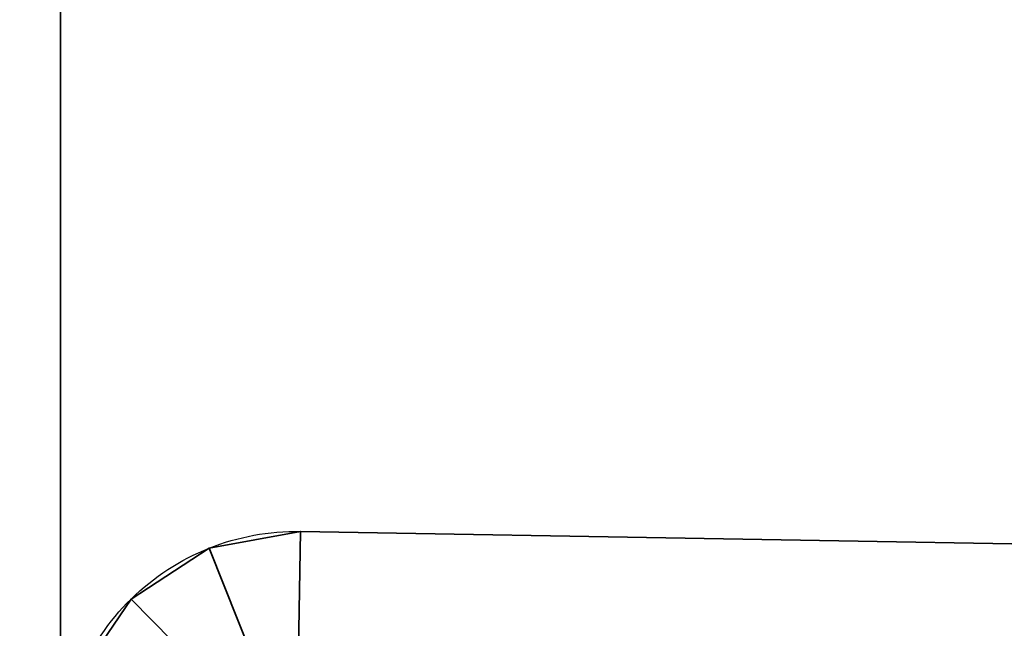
# Model space of a CAD drawing. Header units: millimetres. Extents: x -603 to 3703, y -120 to 193.
# Tile 900 of 938: x 3513.65 to 3522, y -16.36 to -11.2. Entities that reach past the tile are written whole.
import ezdxf

# ---------------------------------------------------------------- set-up
doc = ezdxf.new("R2010")
doc.units = ezdxf.units.MM
doc.layers.add('151', color=7, linetype='Continuous', true_color=0xffffff)

# ---------------------------------------------------------------- blocks, each defined once
blk = doc.blocks.new('UG_SURFACE_003')
at = {"layer": '151', "color": 252, "linetype": 'Continuous', "lineweight": 35}
for points in [[(3702.5001, -35, 2213.0001), (3702.5001, 174.4, 2213.0001), (2297.4999, 174.4, 2213.0001), (2297.4999, -35, 2213.0001)], [(2447.5, -35, 2063), (2447.5, 174.4, 2063), (3552.5, 174.4, 2063), (3552.5, -35, 2063)]]:
    blk.add_3dface(points, dxfattribs=at)
blk = doc.blocks.new('UG_SURFACE_166')
at = {"layer": '151', "color": 252, "linetype": 'Continuous', "lineweight": 35}
for points in [[(2486.0001, -46.92, 2022.5), (3513.9999, -46.92, 2022.5), (3513.9999, 14.42, 2022.5), (2486.0001, 14.42, 2022.5)], [(3513.9999, 14.42, 2022.5), (3513.9999, -46.92, 2022.5), (3512.5, -46.92, 2020.9999), (3512.5, 14.42, 2020.9999)]]:
    blk.add_3dface(points, dxfattribs=at)
blk = doc.blocks.new('UG_SURFACE_167')
at = {"layer": '151', "color": 252, "linetype": 'Continuous', "lineweight": 35}
for points in [[(3512.5, -46.92, -7), (3512.5, 14.42, -7), (3513.9999, 14.42, -7), (3513.9999, -46.92, -7)], [(3513.9999, -46.92, 2022.5), (3513.9999, 14.42, 2022.5), (3512.5, 14.42, 2020.9999), (3512.5, -46.92, 2020.9999)], [(3513.9999, -46.92, 2022.5), (3513.9999, -46.92, -7), (3513.9999, 14.42, -7), (3513.9999, 14.42, 2022.5)]]:
    blk.add_3dface(points, dxfattribs=at)
blk = doc.blocks.new('UG_SURFACE_182')
at = {"layer": '151', "color": 252, "linetype": 'Continuous', "lineweight": 35}
for points in [[(3515.2588, -15.6776, 1712), (3515.2588, -15.6776, 1848), (3516.0348, -15.5355, 1848), (3516.0348, -15.5355, 1712)], [(3515.2588, -15.6776, 1712), (3516.0348, -15.5355, 1712), (3516.0174, -16.5354, 1712), (3515.6295, -16.6064, 1712)], [(3515.6295, -16.6064, 1848), (3516.0174, -16.5354, 1848), (3516.0348, -15.5355, 1848), (3515.2588, -15.6776, 1848)], [(3516.0174, -16.5354, 1712), (3516.0348, -15.5355, 1712), (3516.0348, -15.5355, 1710), (3516.0174, -16.5354, 1710)], [(3516.0174, -16.5354, 1850), (3516.0348, -15.5355, 1850), (3516.0348, -15.5355, 1848), (3516.0174, -16.5354, 1848)], [(3530.3764, -15.7859, 1850), (3516.0348, -15.5355, 1850), (3516.0174, -16.5354, 1850), (3530.359, -16.7857, 1850)], [(3530.359, -16.7857, 1710), (3516.0174, -16.5354, 1710), (3516.0348, -15.5355, 1710), (3530.3764, -15.7859, 1710)], [(3530.3764, -15.7859, 1850), (3530.3764, -15.7859, 1710), (3516.0348, -15.5355, 1712), (3516.0348, -15.5355, 1848)], [(3530.3764, -15.7859, 1710), (3516.0348, -15.5355, 1710), (3516.0348, -15.5355, 1712)], [(3516.0348, -15.5355, 1848), (3516.0348, -15.5355, 1850), (3530.3764, -15.7859, 1850)], [(3514.5981, -16.1087, 1712), (3514.5981, -16.1087, 1848), (3515.2588, -15.6776, 1848), (3515.2588, -15.6776, 1712)], [(3515.6295, -16.6064, 1712), (3515.2991, -16.822, 1712), (3514.5981, -16.1087, 1712), (3515.2588, -15.6776, 1712)], [(3515.2588, -15.6776, 1848), (3514.5981, -16.1087, 1848), (3515.2991, -16.822, 1848), (3515.6295, -16.6064, 1848)], [(3514.1556, -16.7618, 1712), (3514.1556, -16.7618, 1848), (3514.5981, -16.1087, 1848), (3514.5981, -16.1087, 1712)], [(3515.2991, -16.822, 1712), (3515.0778, -17.1485, 1712), (3514.1556, -16.7618, 1712), (3514.5981, -16.1087, 1712)], [(3514.5981, -16.1087, 1848), (3514.1556, -16.7618, 1848), (3515.0778, -17.1485, 1848), (3515.2991, -16.822, 1848)]]:
    blk.add_3dface(points, dxfattribs=at)
blk = doc.blocks.new('UG_SURFACE_214')
at = {"layer": '151', "color": 252, "linetype": 'Continuous', "lineweight": 35}
for points in [[(3515.2588, -15.6776, 277), (3515.2588, -15.6776, 413), (3516.0348, -15.5355, 413), (3516.0348, -15.5355, 277)], [(3515.2588, -15.6776, 277), (3516.0348, -15.5355, 277), (3516.0174, -16.5354, 277), (3515.6295, -16.6064, 277)], [(3515.6295, -16.6064, 413), (3516.0174, -16.5354, 413), (3516.0348, -15.5355, 413), (3515.2588, -15.6776, 413)], [(3516.0174, -16.5354, 277), (3516.0348, -15.5355, 277), (3516.0348, -15.5355, 275), (3516.0174, -16.5354, 275)], [(3516.0174, -16.5354, 415), (3516.0348, -15.5355, 415), (3516.0348, -15.5355, 413), (3516.0174, -16.5354, 413)], [(3530.3764, -15.7859, 415), (3516.0348, -15.5355, 415), (3516.0174, -16.5354, 415), (3530.359, -16.7857, 415)], [(3530.359, -16.7857, 275), (3516.0174, -16.5354, 275), (3516.0348, -15.5355, 275), (3530.3764, -15.7859, 275)], [(3530.3764, -15.7859, 415), (3530.3764, -15.7859, 275), (3516.0348, -15.5355, 277), (3516.0348, -15.5355, 413)], [(3530.3764, -15.7859, 275), (3516.0348, -15.5355, 275), (3516.0348, -15.5355, 277)], [(3516.0348, -15.5355, 413), (3516.0348, -15.5355, 415), (3530.3764, -15.7859, 415)], [(3514.5981, -16.1087, 277), (3514.5981, -16.1087, 413), (3515.2588, -15.6776, 413), (3515.2588, -15.6776, 277)], [(3515.6295, -16.6064, 277), (3515.2991, -16.822, 277), (3514.5981, -16.1087, 277), (3515.2588, -15.6776, 277)], [(3515.2588, -15.6776, 413), (3514.5981, -16.1087, 413), (3515.2991, -16.822, 413), (3515.6295, -16.6064, 413)], [(3514.1556, -16.7618, 277), (3514.1556, -16.7618, 413), (3514.5981, -16.1087, 413), (3514.5981, -16.1087, 277)], [(3515.2991, -16.822, 277), (3515.0778, -17.1485, 277), (3514.1556, -16.7618, 277), (3514.5981, -16.1087, 277)], [(3514.5981, -16.1087, 413), (3514.1556, -16.7618, 413), (3515.0778, -17.1485, 413), (3515.2991, -16.822, 413)]]:
    blk.add_3dface(points, dxfattribs=at)

msp = doc.modelspace()

# ---------------------------------------------------------------- linework, layer by layer
at = {"layer": '151', "color": 252, "linetype": 'Continuous', "lineweight": -3, "true_color": 0x939598}
for p, q in [((3514, -46.92, 2022.5), (3514, 14.42, 2022.5)), ((3514, -46.92, -7), (3514, 14.42, -7)), ((3514, -46.92, 2022.5), (3514, 14.42, 2022.5)), ((3516.0175, -16.5354, 1848), (3516.0349, -15.5355, 1848)), ((3516.0349, -15.5355, 1850), (3516.0175, -16.5354, 1850)), ((3516.0349, -15.5355, 1710), (3516.0175, -16.5354, 1710)), ((3516.0175, -16.5354, 1712), (3516.0349, -15.5355, 1712)), ((3516.0175, -16.5354, 413), (3516.0349, -15.5355, 413)), ((3516.0349, -15.5355, 275), (3516.0175, -16.5354, 275)), ((3516.0175, -16.5354, 277), (3516.0349, -15.5355, 277)), ((3516.0349, -15.5355, 415), (3516.0175, -16.5354, 415)), ((3516.0349, -15.5355, 1710), (3516.0349, -15.5355, 1712)), ((3516.0349, -15.5355, 1712), (3516.0349, -15.5355, 1848)), ((3516.0349, -15.5355, 1848), (3516.0349, -15.5355, 1850)), ((3530.3764, -15.7859, 1710), (3516.0349, -15.5355, 1710)), ((3530.3764, -15.7859, 1850), (3516.0349, -15.5355, 1850)), ((3530.3764, -15.7859, 415), (3516.0349, -15.5355, 415)), ((3530.3764, -15.7859, 275), (3516.0349, -15.5355, 275)), ((3516.0349, -15.5355, 413), (3516.0349, -15.5355, 415)), ((3516.0349, -15.5355, 275), (3516.0349, -15.5355, 277)), ((3516.0349, -15.5355, 277), (3516.0349, -15.5355, 413))]:
    msp.add_line(p, q, dxfattribs=at)
at = {"layer": '151', "color": 252, "linetype": 'Continuous', "lineweight": -3, "true_color": 0x939598, "extrusion": (0, 0, -1)}
for centre in [(-3516, -17.5352, -1848), (-3516, -17.5352, -1712), (-3516, -17.5352, -413), (-3516, -17.5352, -277)]:
    msp.add_arc(centre, 2, 0, 91, dxfattribs=at)

# ---------------------------------------------------------------- block references
at = {"layer": '151', "color": 252, "linetype": 'Continuous', "lineweight": -3, "true_color": 0x939598}
for name in ['UG_SURFACE_003', 'UG_SURFACE_166', 'UG_SURFACE_167', 'UG_SURFACE_182', 'UG_SURFACE_214']:
    msp.add_blockref(name, (0, 0), dxfattribs=at)

doc.saveas('drawing.dxf')
